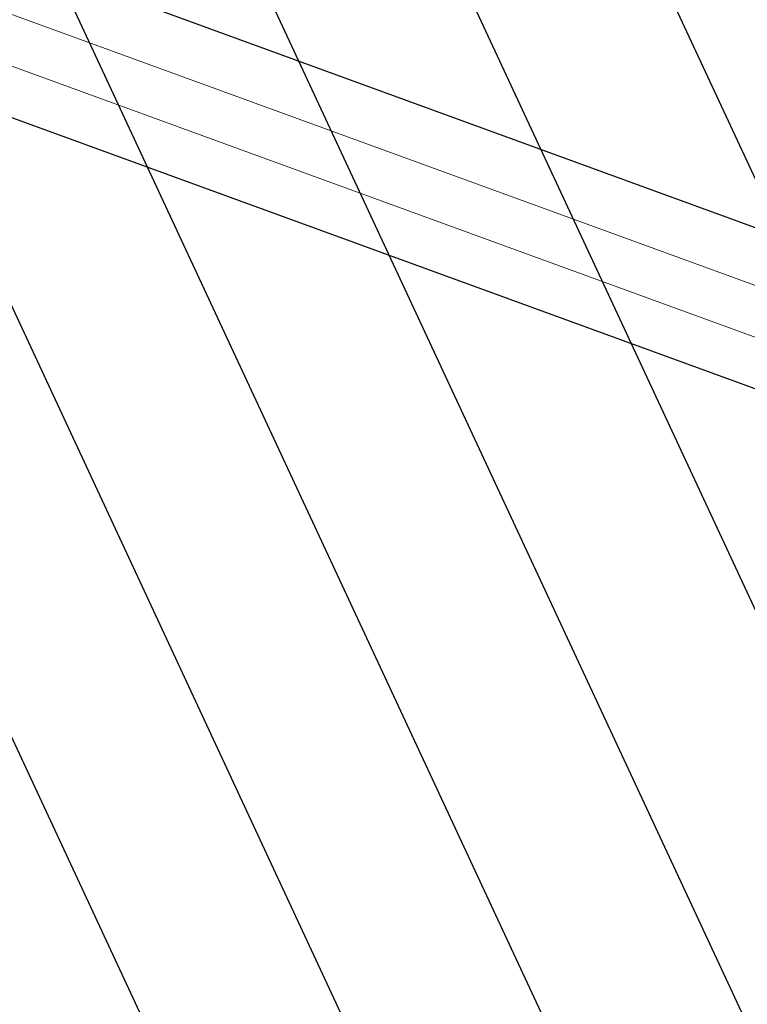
# Model space of a CAD drawing. Header units: millimetres. Extents: x 112481703 to 112588235, y 1264638581 to 1264713486.
# Tile 391 of 487: x 112582916 to 112583636, y 1264681601 to 1264682575. Entities that reach past the tile are written whole.
import ezdxf

# ---------------------------------------------------------------- set-up
doc = ezdxf.new("R2010")
doc.units = ezdxf.units.MM
doc.header["$LTSCALE"] = 0.5
doc.header["$MEASUREMENT"] = 0
doc.linetypes.add('PLINE', pattern=[0])
doc.layers.add('244- Vinduer_ dører_ foldevegger', color=7, linetype='Continuous', lineweight=0)
for name, color, linetype in [('862- M___Nettoareal', 7, 'Continuous'), ('862- M___Nettoareal(Polylinje)', 7, 'Continuous'), ('LA_farge_dekke_asfalt2', 7, 'Continuous')]:
    doc.layers.add(name, color=color, linetype=linetype)

# ---------------------------------------------------------------- blocks, each defined once
blk = doc.blocks.new('Akuttmottak_3_6', base_point=(112581925.35, 1264681173.33))
at = {"layer": '862- M___Nettoareal(Polylinje)', "linetype": 'PLINE', "flags": 128}
blk.add_lwpolyline([(112578050.45, 1264680907.59), (112582998.65, 1264679102.29), (112584074.94, 1264682052.33), (112579575.15, 1264683694.04), (112579126.74, 1264683857.63), (112578714.09, 1264682726.57)], close=True, dxfattribs=at)
blk = doc.blocks.new('Legekontor_2_12', base_point=(112583008.34, 1264684141.71))
at = {"layer": '862- M___Nettoareal(Polylinje)', "linetype": 'PLINE', "flags": 128}
blk.add_lwpolyline([(112585180.83, 1264685083.5), (112582444.25, 1264686081.91), (112580232.64, 1264686888.8), (112579653.99, 1264685302.79), (112579178.16, 1264683998.55), (112579626.56, 1264683834.95), (112584126.35, 1264682193.25)], close=True, dxfattribs=at)
blk = doc.blocks.new('Dør[13]', base_point=(112557650, 1264717795))
at = {"layer": '244- Vinduer_ dører_ foldevegger', "linetype": 'PLINE'}
for p, q in [((112582795.04, 1264682678.96), (112583743.87, 1264682332.79)), ((112582832.9, 1264682607.67), (112583668.99, 1264682302.63)), ((112583652.54, 1264682257.53), (112582816.45, 1264682562.57)), ((112582743.63, 1264682538.05), (112583692.46, 1264682191.88))]:
    blk.add_line(p, q, dxfattribs=at)

msp = doc.modelspace()

# ---------------------------------------------------------------- hatches: boundary and pattern name
at = {"layer": 'LA_farge_dekke_asfalt2', "linetype": 'Continuous'}
h = msp.add_hatch(dxfattribs=at)
h.set_pattern_fill('Murverk', color=256, style=0, pattern_type=2)
h.set_pattern_definition([(294.956, (112557650, 1264717795), (163.1938, 75.94596), [])])
h.paths.add_polyline_path([(112562670.28, 1264672618.44), (112565507.41, 1264680394.81), (112573384.41, 1264677520.97), (112579262.36, 1264693631.99), (112587341.37, 1264690684.44), (112579714.93, 1264669780.94), (112576475.27, 1264670962.9), (112575386.63, 1264667979.01)])

# ---------------------------------------------------------------- block references
at = {"layer": '244- Vinduer_ dører_ foldevegger', "linetype": 'PLINE'}
msp.add_blockref('Dør[13]', (112557650, 1264717795), dxfattribs=at)
at = {"layer": '862- M___Nettoareal', "linetype": 'Continuous'}
for name, p in [('Legekontor_2_12', (112583008.34, 1264684141.71)), ('Akuttmottak_3_6', (112581925.35, 1264681173.33))]:
    msp.add_blockref(name, p, dxfattribs=at)

doc.saveas('drawing.dxf')
